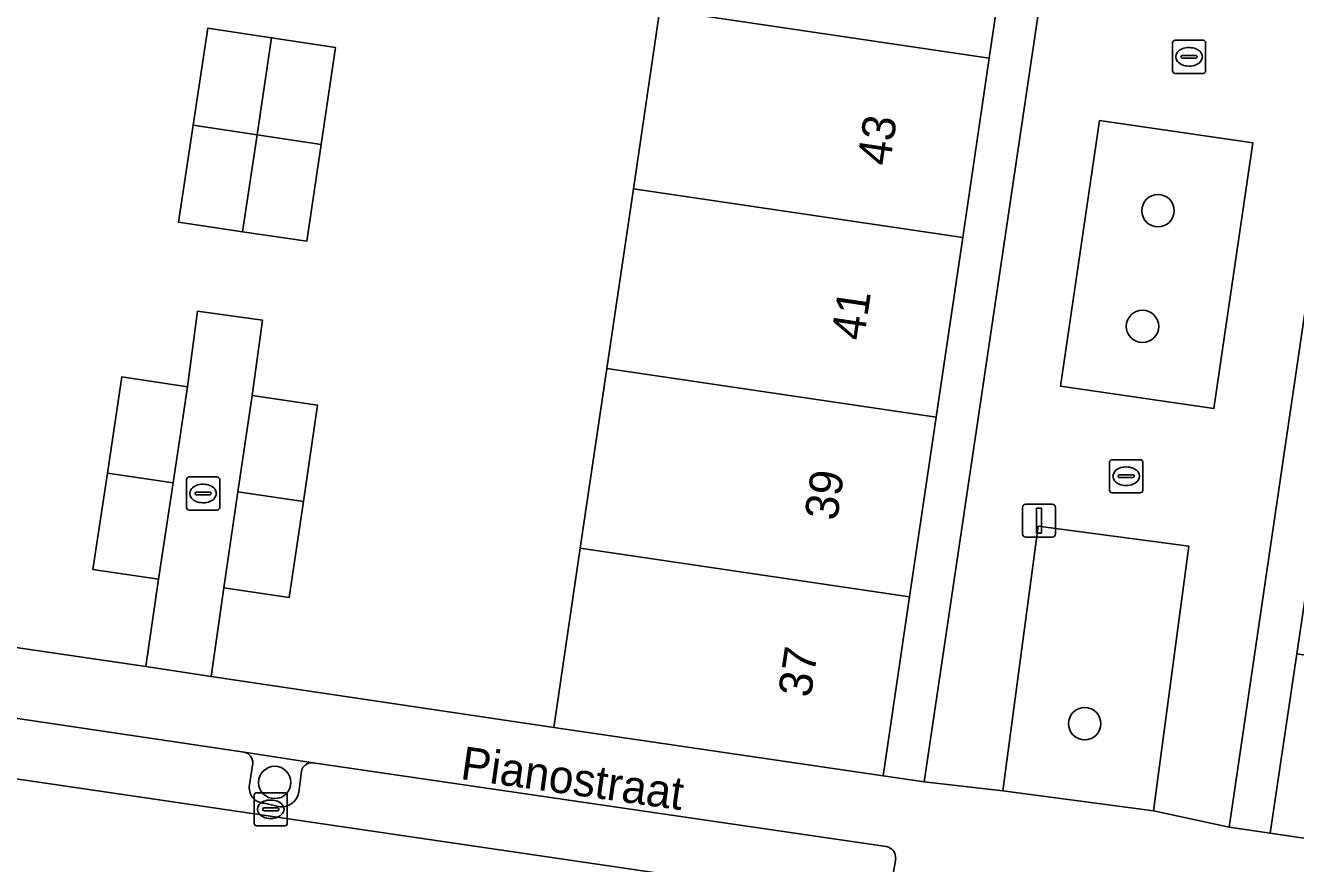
# Model space of a CAD drawing. Extents: x 164148 to 165261, y 382513 to 383432.
# Drawn here: x 164390.1 to 164428.5, y 383294.49 to 383319.84 of the extents above; entities that cross this region are included whole.
import ezdxf

# ---------------------------------------------------------------- set-up
doc = ezdxf.new("R2010")
doc.units = 0
for name, color, linetype in [('IMGEO_Boom', 7, 'Continuous'), ('IMGEO_Erf', 7, 'Continuous'), ('IMGEO_Groenvoorziening', 7, 'Continuous'), ('IMGEO_Kolk', 7, 'Continuous'), ('IMGEO_Lichtmast', 7, 'Continuous'), ('IMGEO_Muur', 7, 'Continuous'), ('IMGEO_Openbare_ruimte_label', 7, 'Continuous'), ('IMGEO_Pand', 7, 'Continuous'), ('IMGEO_Pand_nummerreeks', 7, 'Continuous'), ('IMGEO_Parkeervlak_open', 7, 'Continuous'), ('IMGEO_Rijbaan_lokaal_open', 7, 'Continuous'), ('IMGEO_Voetpad_open', 7, 'Continuous')]:
    doc.layers.add(name, color=color, linetype=linetype)

msp = doc.modelspace()

# ---------------------------------------------------------------- linework, layer by layer
at = {"layer": 'IMGEO_Boom'}
for centre in [(164424.34, 383314.234), (164423.872, 383310.733), (164422.125, 383298.717), (164397.638, 383296.939)]:
    msp.add_circle(centre, 0.489, dxfattribs=at)
at = {"layer": 'IMGEO_Erf'}
for points in [[(164420.843, 383329.7), (164420.043, 383324.282), (164419.24, 383318.85), (164418.437, 383313.418), (164417.634, 383307.986), (164416.831, 383302.554), (164416.031, 383297.135), (164417.275, 383296.961), (164422.097, 383329.482)], [(164431.283, 383328.149), (164426.487, 383295.589), (164427.728, 383295.405), (164428.533, 383300.829), (164429.339, 383306.26), (164430.145, 383311.692), (164430.952, 383317.123), (164431.758, 383322.555), (164432.563, 383327.979)], [(164399.039, 383316.239), (164398.604, 383313.308), (164396.665, 383313.596), (164394.725, 383313.883), (164395.171, 383316.819), (164395.616, 383319.754), (164397.545, 383319.461), (164399.473, 383319.169)]]:
    msp.add_lwpolyline(points, close=True, dxfattribs=at)
msp.add_lwpolyline([(164383.343, 383301.97), (164393.743, 383300.442), (164394.129, 383303.087), (164392.143, 383303.383), (164392.578, 383306.295), (164393.013, 383309.207), (164394.998, 383308.91), (164395.306, 383311.189), (164397.264, 383310.925), (164396.957, 383308.646), (164398.936, 383308.353), (164398.507, 383305.442), (164398.077, 383302.53), (164396.097, 383302.822), (164395.714, 383300.146), (164406.075, 383298.606), (164406.875, 383304.025), (164407.678, 383309.457), (164408.481, 383314.889), (164409.284, 383320.321)], dxfattribs=at)
at = {"layer": 'IMGEO_Groenvoorziening'}
for points in [[(164427.206, 383316.281), (164422.572, 383316.96), (164421.395, 383308.925), (164426.029, 383308.246)], [(164424.202, 383296.082), (164425.27, 383304.087), (164420.722, 383304.694), (164419.654, 383296.689)]]:
    msp.add_lwpolyline(points, close=True, dxfattribs=at)
for points in [[(164398.803, 383297.535), (164396.714, 383297.856)], [(164396.975, 383297.519), (164396.875, 383296.863)], [(164398.362, 383296.643), (164398.445, 383297.272)], [(164397.315, 383296.31), (164397.789, 383296.207)]]:
    msp.add_lwpolyline(points, dxfattribs=at)
for centre, radius, start, end in [((164396.639, 383297.529), 0.336, 358.3595, 77.1547), ((164398.757, 383297.222), 0.316, 81.6537, 170.951), ((164397.338, 383296.78), 0.471, 169.8472, 267.1685), ((164397.845, 383296.728), 0.524, 263.9125, 350.6231)]:
    msp.add_arc(centre, radius, start, end, dxfattribs=at)
at = {"layer": 'IMGEO_Kolk'}
for p, q in [((164424.78, 383318.46), (164424.78, 383319.312)), ((164424.855, 383319.386), (164425.707, 383319.386)), ((164425.268, 383319.166), (164425.293, 383319.166)), ((164425.781, 383319.312), (164425.781, 383318.46)), ((164425.039, 383318.88), (164425.039, 383318.892)), ((164425.477, 383318.843), (164425.079, 383318.843)), ((164425.082, 383318.929), (164425.48, 383318.929)), ((164425.523, 383318.892), (164425.523, 383318.88)), ((164425.707, 383318.386), (164424.855, 383318.386)), ((164425.291, 383318.606), (164425.266, 383318.606)), ((164422.878, 383305.776), (164422.878, 383306.628)), ((164422.953, 383306.702), (164423.805, 383306.702)), ((164423.366, 383306.482), (164423.391, 383306.482)), ((164423.879, 383306.628), (164423.879, 383305.776)), ((164394.973, 383305.253), (164394.973, 383306.105)), ((164395.048, 383306.179), (164395.9, 383306.179)), ((164395.974, 383306.105), (164395.974, 383305.253)), ((164423.137, 383306.196), (164423.137, 383306.208)), ((164423.575, 383306.159), (164423.177, 383306.159)), ((164423.18, 383306.245), (164423.578, 383306.245)), ((164423.621, 383306.208), (164423.621, 383306.196)), ((164395.232, 383305.673), (164395.232, 383305.685)), ((164395.275, 383305.722), (164395.673, 383305.722)), ((164395.461, 383305.959), (164395.486, 383305.959)), ((164395.716, 383305.685), (164395.716, 383305.673)), ((164423.805, 383305.702), (164422.953, 383305.702)), ((164423.389, 383305.922), (164423.364, 383305.922)), ((164395.67, 383305.636), (164395.272, 383305.636)), ((164395.484, 383305.399), (164395.459, 383305.399)), ((164395.9, 383305.179), (164395.048, 383305.179)), ((164397.017, 383295.703), (164397.017, 383296.555)), ((164397.092, 383296.629), (164397.944, 383296.629)), ((164398.018, 383296.555), (164398.018, 383295.703)), ((164397.276, 383296.123), (164397.276, 383296.135)), ((164397.714, 383296.086), (164397.316, 383296.086)), ((164397.319, 383296.172), (164397.717, 383296.172)), ((164397.505, 383296.409), (164397.53, 383296.409)), ((164397.76, 383296.135), (164397.76, 383296.123)), ((164397.528, 383295.849), (164397.503, 383295.849)), ((164397.944, 383295.629), (164397.092, 383295.629))]:
    msp.add_line(p, q, dxfattribs=at)
for points in [[(164424.78, 383318.46), (164424.78, 383319.312)], [(164424.855, 383319.386), (164425.707, 383319.386)], [(164425.781, 383319.312), (164425.781, 383318.46)], [(164425.707, 383318.386), (164424.855, 383318.386)], [(164422.878, 383305.776), (164422.878, 383306.628)], [(164422.953, 383306.702), (164423.805, 383306.702)], [(164423.879, 383306.628), (164423.879, 383305.776)], [(164394.973, 383305.253), (164394.973, 383306.105)], [(164395.048, 383306.179), (164395.9, 383306.179)], [(164395.974, 383306.105), (164395.974, 383305.253)], [(164423.805, 383305.702), (164422.953, 383305.702)], [(164395.9, 383305.179), (164395.048, 383305.179)], [(164397.017, 383295.703), (164397.017, 383296.555)], [(164397.092, 383296.629), (164397.944, 383296.629)], [(164398.018, 383296.555), (164398.018, 383295.703)], [(164397.944, 383295.629), (164397.092, 383295.629)]]:
    msp.add_lwpolyline(points, dxfattribs=at)
for centre, radius, start, end in [((164424.857, 383319.31), 0.0765, 91.552, 178.448), ((164424.857, 383319.31), 0.0765, 91.552, 178.448), ((164425.705, 383319.31), 0.0765, 1.552, 88.448), ((164425.705, 383319.31), 0.0765, 1.552, 88.448), ((164425.079, 383318.889), 0.0403, 85.8775, 175.7526), ((164425.076, 383318.879), 0.0366, 178.938, 274.7102), ((164425.48, 383318.886), 0.043, 264.8664, 352.4533), ((164425.484, 383318.891), 0.0386, 1.7309, 96.639), ((164424.857, 383318.462), 0.0765, 181.552, 268.448), ((164424.857, 383318.462), 0.0765, 181.552, 268.448), ((164425.705, 383318.462), 0.0765, 271.552, 358.448), ((164425.705, 383318.462), 0.0765, 271.552, 358.448), ((164422.955, 383306.626), 0.0765, 91.552, 178.448), ((164422.955, 383306.626), 0.0765, 91.552, 178.448), ((164423.803, 383306.626), 0.0765, 1.552, 88.448), ((164423.803, 383306.626), 0.0765, 1.552, 88.448), ((164395.05, 383306.103), 0.0765, 91.552, 178.448), ((164395.05, 383306.103), 0.0765, 91.552, 178.448), ((164395.898, 383306.103), 0.0765, 1.552, 88.448), ((164395.898, 383306.103), 0.0765, 1.552, 88.448), ((164423.177, 383306.205), 0.0403, 85.8775, 175.7526), ((164423.174, 383306.195), 0.0366, 178.938, 274.7102), ((164423.578, 383306.202), 0.043, 264.8664, 352.4533), ((164423.582, 383306.207), 0.0386, 1.7309, 96.639), ((164395.272, 383305.682), 0.0403, 85.8775, 175.7526), ((164395.269, 383305.672), 0.0366, 178.938, 274.7102), ((164395.673, 383305.679), 0.043, 264.8664, 352.4533), ((164395.677, 383305.684), 0.0386, 1.7309, 96.639), ((164422.955, 383305.778), 0.0765, 181.552, 268.448), ((164422.955, 383305.778), 0.0765, 181.552, 268.448), ((164423.803, 383305.778), 0.0765, 271.552, 358.448), ((164423.803, 383305.778), 0.0765, 271.552, 358.448), ((164395.05, 383305.255), 0.0765, 181.552, 268.448), ((164395.05, 383305.255), 0.0765, 181.552, 268.448), ((164395.898, 383305.255), 0.0765, 271.552, 358.448), ((164395.898, 383305.255), 0.0765, 271.552, 358.448), ((164397.094, 383296.553), 0.0765, 91.552, 178.448), ((164397.094, 383296.553), 0.0765, 91.552, 178.448), ((164397.942, 383296.553), 0.0765, 1.552, 88.448), ((164397.942, 383296.553), 0.0765, 1.552, 88.448), ((164397.316, 383296.132), 0.0403, 85.8775, 175.7526), ((164397.313, 383296.122), 0.0366, 178.938, 274.7102), ((164397.717, 383296.129), 0.043, 264.8664, 352.4533), ((164397.721, 383296.134), 0.0386, 1.7309, 96.639), ((164397.094, 383295.705), 0.0765, 181.552, 268.448), ((164397.094, 383295.705), 0.0765, 181.552, 268.448), ((164397.942, 383295.705), 0.0765, 271.552, 358.448), ((164397.942, 383295.705), 0.0765, 271.552, 358.448)]:
    msp.add_arc(centre, radius, start, end, dxfattribs=at)
for centre, major_axis, ratio, start_param, end_param in [((164425.267, 383318.886), (-0.387, 0.002), 0.722429, 4.712389, 7.853982), ((164425.292, 383318.886), (-0.39, 0.002), 0.717154, 1.570796, 4.712389), ((164423.365, 383306.202), (-0.387, 0.002), 0.722429, 4.712389, 7.853982), ((164423.39, 383306.202), (-0.39, 0.002), 0.717154, 1.570796, 4.712389), ((164395.46, 383305.679), (-0.387, 0.002), 0.722429, 4.712389, 7.853982), ((164395.485, 383305.679), (-0.39, 0.002), 0.717154, 1.570796, 4.712389), ((164397.504, 383296.129), (-0.387, 0.002), 0.722429, 4.712389, 7.853982), ((164397.529, 383296.129), (-0.39, 0.002), 0.717154, 1.570796, 4.712389)]:
    msp.add_ellipse(centre, major_axis=major_axis, ratio=ratio, start_param=start_param, end_param=end_param, dxfattribs=at)
at = {"layer": 'IMGEO_Lichtmast'}
for p, q in [((164420.348, 383305.356), (164421.138, 383305.356)), ((164421.138, 383305.356), (164420.348, 383305.356)), ((164420.248, 383304.456), (164420.248, 383305.256)), ((164420.248, 383305.256), (164420.248, 383304.456)), ((164421.238, 383305.256), (164421.238, 383304.456)), ((164421.238, 383304.456), (164421.238, 383305.256)), ((164421.138, 383304.356), (164420.348, 383304.356)), ((164420.348, 383304.356), (164421.138, 383304.356))]:
    msp.add_line(p, q, dxfattribs=at)
msp.add_lwpolyline([(164420.668, 383305.231), (164420.818, 383305.231), (164420.818, 383304.481), (164420.668, 383304.481), (164420.668, 383305.231)], dxfattribs=at)
for centre, start, end in [((164420.348, 383305.256), 90, 180), ((164420.348, 383305.256), 90, 180), ((164421.138, 383305.256), 0, 90), ((164421.138, 383305.256), 360, 90), ((164420.348, 383304.456), 180, 270), ((164420.348, 383304.456), 180, 270), ((164421.138, 383304.456), 270, 0), ((164421.138, 383304.456), 270, 0)]:
    msp.add_arc(centre, 0.1, start, end, dxfattribs=at)
at = {"layer": 'IMGEO_Muur'}
for points in [[(164383.343, 383301.97), (164393.743, 383300.442)], [(164395.714, 383300.146), (164406.075, 383298.606)]]:
    msp.add_lwpolyline(points, dxfattribs=at)
at = {"layer": 'IMGEO_Pand'}
for points in [[(164420.043, 383324.282), (164410.086, 383325.753), (164409.284, 383320.321), (164419.24, 383318.85)], [(164408.481, 383314.889), (164418.437, 383313.418), (164419.24, 383318.85), (164409.284, 383320.321)], [(164397.105, 383316.529), (164397.545, 383319.461), (164395.616, 383319.754), (164395.171, 383316.819)], [(164397.105, 383316.529), (164399.039, 383316.239), (164399.473, 383319.169), (164397.545, 383319.461)], [(164397.105, 383316.529), (164395.171, 383316.819), (164394.725, 383313.883), (164396.665, 383313.596)], [(164397.105, 383316.529), (164396.665, 383313.596), (164398.604, 383313.308), (164399.039, 383316.239)], [(164408.481, 383314.889), (164407.678, 383309.457), (164417.634, 383307.986), (164418.437, 383313.418)], [(164394.563, 383305.998), (164394.998, 383308.91), (164393.013, 383309.207), (164392.578, 383306.295)], [(164417.634, 383307.986), (164407.678, 383309.457), (164406.875, 383304.025), (164416.831, 383302.554)], [(164396.527, 383305.734), (164398.507, 383305.442), (164398.936, 383308.353), (164396.957, 383308.646)], [(164394.563, 383305.998), (164392.578, 383306.295), (164392.143, 383303.383), (164394.129, 383303.087)], [(164396.527, 383305.734), (164396.097, 383302.822), (164398.077, 383302.53), (164398.507, 383305.442)], [(164416.831, 383302.554), (164406.875, 383304.025), (164406.075, 383298.606), (164416.031, 383297.135)], [(164438.495, 383299.35), (164428.533, 383300.829), (164427.728, 383295.405), (164437.69, 383293.926)]]:
    msp.add_lwpolyline(points, close=True, dxfattribs=at)
at = {"layer": 'IMGEO_Parkeervlak_open'}
for points in [[(164396.714, 383297.856), (164379.89, 383300.352)], [(164379.143, 383300.167), (164378.103, 383299.409), (164377.184, 383298.907), (164416.301, 383293.154), (164416.557, 383293.116)], [(164396.875, 383296.863), (164396.975, 383297.519)], [(164398.445, 383297.272), (164398.362, 383296.643)], [(164416.127, 383295.001), (164398.803, 383297.535)], [(164397.789, 383296.207), (164397.315, 383296.31)], [(164416.242, 383293.649), (164416.41, 383294.636)]]:
    msp.add_lwpolyline(points, dxfattribs=at)
for centre, radius, start, end in [((164396.639, 383297.529), 0.336, 358.3595, 77.1547), ((164398.757, 383297.222), 0.316, 81.6537, 170.951), ((164397.338, 383296.78), 0.471, 169.8472, 267.1685), ((164397.845, 383296.728), 0.524, 263.9125, 350.6231), ((164416.071, 383294.666), 0.34, 354.9827, 80.5931)]:
    msp.add_arc(centre, radius, start, end, dxfattribs=at)
at = {"layer": 'IMGEO_Rijbaan_lokaal_open'}
msp.add_lwpolyline([(164416.301, 383293.154), (164377.184, 383298.907), (164376.462, 383293.782), (164381.386, 383293.071), (164387.772, 383292.123), (164399.257, 383290.417), (164410.348, 383288.77), (164415.047, 383288.073), (164415.53, 383288.001)], close=True, dxfattribs=at)
at = {"layer": 'IMGEO_Voetpad_open'}
for points in [[(164482.088, 383287.337), (164480.794, 383287.477), (164478.567, 383287.854), (164473.903, 383288.541), (164471.832, 383288.847), (164470.402, 383289.058), (164460.431, 383290.535), (164450.094, 383292.073), (164448.087, 383292.378), (164437.69, 383293.926), (164427.728, 383295.405), (164426.487, 383295.589), (164424.202, 383296.082), (164419.654, 383296.689), (164417.275, 383296.961), (164416.031, 383297.135), (164406.075, 383298.606), (164395.714, 383300.146), (164393.743, 383300.442), (164383.343, 383301.97), (164373.371, 383303.448), (164372.113, 383303.598), (164376.956, 383336.181), (164376.85, 383338.67)], [(164379.89, 383300.352), (164396.714, 383297.856), (164398.803, 383297.535), (164416.127, 383295.001)], [(164416.41, 383294.636), (164416.242, 383293.649)]]:
    msp.add_lwpolyline(points, dxfattribs=at)
for points in [[(164431.283, 383328.149), (164428.965, 383328.467), (164427.799, 383320.419), (164423.209, 383321.084), (164424.375, 383329.132), (164422.097, 383329.482), (164417.275, 383296.961), (164419.654, 383296.689), (164420.722, 383304.694), (164425.27, 383304.087), (164424.202, 383296.082), (164426.487, 383295.589)], [(164422.572, 383316.96), (164427.206, 383316.281), (164426.029, 383308.246), (164421.395, 383308.925)], [(164396.527, 383305.734), (164396.957, 383308.646), (164397.264, 383310.925), (164395.306, 383311.189), (164394.998, 383308.91), (164394.563, 383305.998), (164394.129, 383303.087), (164393.743, 383300.442), (164395.714, 383300.146), (164396.097, 383302.822)]]:
    msp.add_lwpolyline(points, close=True, dxfattribs=at)
msp.add_arc((164416.071, 383294.666), 0.34, 354.9827, 80.5931, dxfattribs=at)

# ---------------------------------------------------------------- texts
at = {"layer": 'IMGEO_Openbare_ruimte_label'}
msp.add_text('Pianostraat', height=1, rotation=351.9509, dxfattribs=at).set_placement((164403.224, 383297.048))
at = {"layer": 'IMGEO_Pand_nummerreeks'}
for s, p in [('43', (164416.23, 383315.563)), ('41', (164415.445, 383310.275)), ('39', (164414.636, 383304.832)), ('37', (164413.841, 383299.481))]:
    msp.add_text(s, height=1, rotation=81.5513, dxfattribs=at).set_placement(p)

doc.saveas('drawing.dxf')
